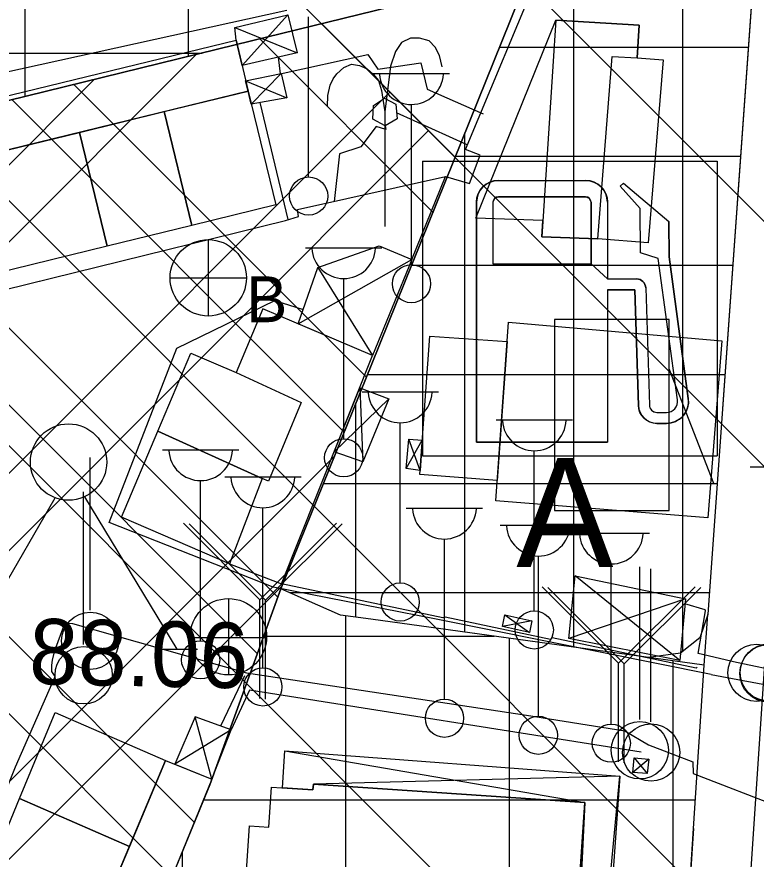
# Model space of a CAD drawing. Extents: x 417995 to 421451, y 4454518 to 4458015.
# Drawn here: x 420181.5 to 420249.3, y 4456081.3 to 4456158.5 of the extents above; entities that cross this region are included whole.
import ezdxf

# ---------------------------------------------------------------- set-up
doc = ezdxf.new("R2010")
doc.units = 0
for name, color, linetype in [('ADAKENARI', 7, 'Continuous'), ('B_Akaryakit_istasyonu', 7, 'Continuous'), ('B_Betonzemin', 7, 'Continuous'), ('B_Imalat', 7, 'Continuous'), ('B_Sundurma', 7, 'Continuous'), ('B_Teras', 7, 'Continuous'), ('B_Ticari', 7, 'Continuous'), ('Hid_Havuz', 7, 'Continuous'), ('KALDIRIM_FAT', 7, 'Continuous'), ('PL_BAKIM_AKARYAKIT', 7, 'Continuous'), ('PL_TİCARET', 7, 'Continuous'), ('PL_TOPLU_ISYERI', 7, 'Continuous'), ('S_Bayrak_Diregi', 7, 'Continuous'), ('S_Benzin_ist_Pompasi', 7, 'Continuous'), ('S_Cad_Sok_Lambasi', 7, 'Continuous'), ('S_Heykel', 7, 'Continuous'), ('S_Rogar_Kapagi', 7, 'Continuous'), ('S_Rogar_Kapagi_Buski', 7, 'Continuous'), ('S_Yangin_Vanasi', 7, 'Continuous'), ('SEMBOL_FAT', 7, 'Continuous'), ('Sinir_Duvar_tek_tarafa_ait', 7, 'Continuous'), ('Sinir_Ist_Duvari', 7, 'Continuous'), ('Sinir_Tel_bir_taraf', 7, 'Continuous'), ('SN_TR_SIVILASMA', 7, 'Continuous'), ('TRFAT_AKARYAKITSERVİ', 7, 'Continuous'), ('TRFAT_TİCARET', 7, 'Continuous'), ('TRFAT_TOPLUİŞYERLERİ', 7, 'Continuous'), ('Y_Kot_Noktasi', 7, 'Continuous'), ('Yol_Sose', 7, 'Continuous')]:
    doc.layers.add(name, color=color, linetype=linetype)

msp = doc.modelspace()

# ---------------------------------------------------------------- linework, layer by layer
at = {"layer": 'ADAKENARI'}
for p, q in [((420249.27, 4456165.368), (420244.853, 4456103.751)), ((420201.52, 4456155.96), (420228.528, 4456162.615)), ((420227.515, 4456160.106), (420214.05, 4456126.75)), ((420137.253, 4456140.222), (420201.52, 4456155.96)), ((420214.05, 4456126.75), (420205.72, 4456106.12)), ((420199.21, 4456088.15), (420205.72, 4456106.12)), ((420211.18, 4456103.709), (420205.72, 4456106.12)), ((420213.97, 4456103.33), (420211.18, 4456103.709)), ((420244.545, 4456099.116), (420244.853, 4456103.751)), ((420244.545, 4456099.116), (420213.97, 4456103.33)), ((420243.55, 4456084.14), (420244.545, 4456099.116)), ((420199.21, 4456088.15), (420153.07, 4455976.48)), ((420243.55, 4456084.14), (420240.06, 4456029.71))]:
    msp.add_line(p, q, dxfattribs=at)
at = {"layer": 'B_Akaryakit_istasyonu'}
msp.add_lwpolyline([(420226.587, 4456130.547), (420246.144, 4456128.855), (420244.866, 4456112.614), (420225.414, 4456114.168)], close=True, dxfattribs=at)
at = {"layer": 'B_Betonzemin'}
for points in [[(420205.452, 4456154.842), (420205.638, 4456153.322), (420213.678, 4456155.072), (420214.601, 4456153.753), (420218.548, 4456154.318), (420219.122, 4456151.897), (420224.27, 4456149.651)], [(420206.375, 4456139.959), (420203.802, 4456150.684)], [(420222.812, 4456146.814), (420216.325, 4456149.741)], [(420215.286, 4456148.554), (420215.333, 4456148.201), (420214.443, 4456148.491), (420213.049, 4456146.626), (420211.082, 4456145.992), (420210.61, 4456141.625)]]:
    msp.add_lwpolyline(points, dxfattribs=at)
at = {"layer": 'B_Imalat'}
for points in [[(420107.753, 4456133.593), (420201.629, 4456156.401), (420202.699, 4456151.731), (420109.038, 4456128.837)], [(420195.006, 4456149.851), (420202.699, 4456151.731), (420205.249, 4456141.302), (420197.557, 4456139.418)], [(420187.232, 4456147.951), (420195.006, 4456149.851), (420197.557, 4456139.418), (420189.783, 4456137.515)], [(420171.635, 4456144.138), (420187.232, 4456147.951), (420189.783, 4456137.515), (420174.188, 4456133.697)], [(420201.61, 4456125.951), (420207.566, 4456123.203), (420204.576, 4456115.974), (420204.012, 4456116.229), (420201.01, 4456108.407), (420205.766, 4456106.576), (420214.126, 4456127.491), (420204.058, 4456131.787)], [(420194.435, 4456120.568), (420197.449, 4456127.716), (420201.61, 4456125.951), (420207.566, 4456123.203), (420204.576, 4456115.974), (420204.012, 4456116.229)], [(420194.435, 4456120.568), (420204.012, 4456116.229), (420201.01, 4456108.407), (420191.106, 4456112.676)], [(420181.749, 4456086.896), (420185.013, 4456094.781), (420195.129, 4456090.381), (420191.821, 4456082.515)], [(420195.129, 4456090.381), (420199.37, 4456088.669), (420153.548, 4455976.688), (420149.282, 4455978.536), (420152.332, 4455986.136), (420151.794, 4455986.256), (420173.637, 4456038.314), (420173.316, 4456038.51)], [(420178.756, 4456079.664), (420181.749, 4456086.896), (420191.821, 4456082.515), (420188.787, 4456075.3)]]:
    msp.add_lwpolyline(points, close=True, dxfattribs=at)
at = {"layer": 'B_Sundurma'}
for p, q in [((420206.342, 4456158.709), (420202.164, 4456154.065)), ((420201.49, 4456157.568), (420207.194, 4456155.254)), ((420205.73, 4456153.359), (420202.991, 4456150.537)), ((420202.484, 4456152.67), (420206.255, 4456151.126)), ((420207.313, 4456130.398), (420217.72, 4456136.292)), ((420209.101, 4456135.557), (420214.126, 4456127.491)), ((420212.948, 4456124.543), (420213.217, 4456117.746)), ((420215.613, 4456123.538), (420210.597, 4456118.662)), ((420217.215, 4456117.132), (420218.684, 4456119.732)), ((420218.486, 4456116.97), (420217.46, 4456119.831)), ((420242.311, 4456099.541), (420232.695, 4456107.297)), ((420242.811, 4456105.195), (420232.128, 4456101.579)), ((420226.264, 4456103.748), (420228.514, 4456102.108)), ((420228.734, 4456103.198), (420226.044, 4456102.658)), ((420199.37, 4456088.669), (420197.858, 4456094.386)), ((420201.145, 4456093.205), (420195.978, 4456090.038)), ((420206.07, 4456091.283), (420233.587, 4456086.538)), ((420239.454, 4456090.507), (420237.984, 4456089.287)), ((420238.114, 4456090.627), (420239.294, 4456089.187)), ((420236.794, 4456088.948), (420208.692, 4456088.227)), ((420225.385, 4455965.638), (420236.794, 4456088.948)), ((420233.587, 4456086.538), (420227.869, 4455962.621))]:
    msp.add_line(p, q, dxfattribs=at)
for points in [[(420201.629, 4456156.401), (420201.49, 4456157.568), (420206.342, 4456158.709), (420207.194, 4456155.254), (420202.164, 4456154.065)], [(420202.484, 4456152.67), (420205.73, 4456153.359), (420206.255, 4456151.126), (420202.991, 4456150.537), (420202.699, 4456151.731)], [(420207.313, 4456130.398), (420209.101, 4456135.557), (420214.733, 4456137.547), (420217.72, 4456136.292), (420214.126, 4456127.491)], [(420212.948, 4456124.543), (420215.613, 4456123.538), (420213.217, 4456117.746), (420210.597, 4456118.662)], [(420218.486, 4456116.97), (420217.215, 4456117.132), (420217.46, 4456119.831), (420218.684, 4456119.732)], [(420242.811, 4456105.195), (420242.311, 4456099.541), (420232.128, 4456101.579), (420232.695, 4456107.297)], [(420226.264, 4456103.748), (420228.734, 4456103.198), (420228.514, 4456102.108), (420226.044, 4456102.658)], [(420199.37, 4456088.669), (420201.145, 4456093.205), (420197.858, 4456094.386), (420195.978, 4456090.038)], [(420205.866, 4456087.874), (420206.07, 4456091.283), (420236.794, 4456088.948), (420227.869, 4455962.621), (420216.086, 4455963.212), (420219.306, 4455964.844), (420220.955, 4455965.997), (420225.385, 4455965.638), (420233.587, 4456086.538), (420208.692, 4456088.227), (420208.655, 4456087.685)], [(420238.114, 4456090.627), (420239.454, 4456090.507), (420239.294, 4456089.187), (420237.984, 4456089.287)]]:
    msp.add_lwpolyline(points, close=True, dxfattribs=at)
at = {"layer": 'B_Teras'}
msp.add_lwpolyline([(420230.931, 4456158.241), (420230.738, 4456155.416), (420229.636, 4456138.386), (420234.765, 4456138.195), (420236.104, 4456154.897), (420238.397, 4456154.767), (420238.567, 4456157.781)], close=True, dxfattribs=at)
at = {"layer": 'B_Ticari'}
for points in [[(420223.589, 4456140.075), (420230.931, 4456158.241), (420238.567, 4456157.781), (420238.397, 4456154.767), (420240.772, 4456154.609), (420239.404, 4456137.823), (420234.765, 4456138.195), (420229.636, 4456138.386), (420229.732, 4456139.867)], [(420225.548, 4456116.045), (420218.46, 4456116.603), (420219.367, 4456129.258), (420226.461, 4456128.793)]]:
    msp.add_lwpolyline(points, close=True, dxfattribs=at)
msp.add_lwpolyline([(420202.31, 4456076.581), (420202.841, 4456084.396), (420204.602, 4456084.277), (420204.85, 4456087.943), (420208.655, 4456087.685), (420208.692, 4456088.227), (420233.587, 4456086.538), (420225.385, 4455965.638)], dxfattribs=at)
at = {"layer": 'Hid_Havuz'}
for points in [[(420220.497, 4456153.953), (420220.252, 4456155.003), (420219.867, 4456155.773), (420219.307, 4456156.333), (420218.432, 4456156.578), (420217.592, 4456156.578), (420216.787, 4456156.193), (420216.227, 4456155.353), (420215.772, 4456154.023), (420215.247, 4456149.823)], [(420209.997, 4456150.313), (420210.032, 4456151.328), (420210.242, 4456152.273), (420210.522, 4456152.868), (420210.837, 4456153.323), (420211.502, 4456153.883), (420212.202, 4456154.198), (420212.937, 4456154.093), (420213.637, 4456153.778), (420214.197, 4456153.253), (420214.652, 4456152.693), (420214.932, 4456151.783), (420215.072, 4456150.978), (420215.247, 4456149.823), (420215.247, 4456139.323)]]:
    msp.add_lwpolyline(points, dxfattribs=at)
msp.add_lwpolyline([(420214.195, 4456150.419), (420215.214, 4456151.087), (420216.262, 4456150.537), (420216.37, 4456149.18), (420215.285, 4456148.553), (420214.156, 4456149.16)], close=True, dxfattribs=at)
at = {"layer": 'KALDIRIM_FAT'}
msp.add_line((420250.34, 4456103.376), (420234.15, 4455861.939), dxfattribs=at)
at = {"layer": 'PL_BAKIM_AKARYAKIT'}
msp.add_lwpolyline([(420249.27, 4456165.368), (420244.853, 4456103.751), (420244.145, 4456101.638), (420242.376, 4456100.226), (420239.44, 4456099.82), (420213.97, 4456103.33), (420211.18, 4456103.709), (420205.72, 4456106.12), (420214.05, 4456126.75), (420227.515, 4456160.106), (420228.528, 4456162.615), (420242.82, 4456164.58)], close=True, dxfattribs=at)
at = {"layer": 'PL_TİCARET'}
for points in [[(420228.116, 4456281.529), (420249.383, 4456274.259), (420255.38, 4456265.348), (420254.679, 4456251.764), (420253.77, 4456235.851), (420250.21, 4456178.64), (420249.27, 4456165.368), (420242.82, 4456164.58), (420228.528, 4456162.615), (420201.52, 4456155.96), (420137.253, 4456140.222), (420144.28, 4456329.842)], [(420232.85, 4455927.79), (420233.94, 4455946.2), (420234.4, 4455952.49), (420240.06, 4456029.71), (420243.55, 4456084.14), (420244.545, 4456099.116), (420213.97, 4456103.33), (420211.18, 4456103.709), (420205.72, 4456106.12), (420199.21, 4456088.15), (420153.07, 4455976.48), (420152.11, 4455974.16), (420151.451, 4455961.216), (420137.178, 4455930.237)]]:
    msp.add_lwpolyline(points, dxfattribs=at)
at = {"layer": 'PL_TOPLU_ISYERI'}
msp.add_lwpolyline([(420129.304, 4456138.276), (420137.253, 4456140.222), (420201.52, 4456155.96), (420228.528, 4456162.615), (420227.515, 4456160.106), (420214.05, 4456126.75), (420205.72, 4456106.12), (420199.21, 4456088.15), (420153.07, 4455976.48), (420152.11, 4455974.16), (420151.451, 4455961.216), (420137.178, 4455930.237)], dxfattribs=at)
at = {"layer": 'S_Bayrak_Diregi'}
for p, q in [((420188.226, 4456104.163), (420188.226, 4456118.163)), ((420187.619, 4456101.01), (420187.619, 4456115.01)), ((420238.624, 4456094.138), (420238.624, 4456108.138)), ((420239.654, 4456093.938), (420239.654, 4456107.938))]:
    msp.add_line(p, q, dxfattribs=at)
for centre in [(420188.233, 4456101.346), (420187.626, 4456098.192), (420249.339, 4456098.418), (420250.421, 4456098.37), (420250.461, 4456098.44), (420238.631, 4456091.32), (420239.661, 4456091.12)]:
    msp.add_circle(centre, 2.625, dxfattribs=at)
at = {"layer": 'S_Benzin_ist_Pompasi'}
for p, q in [((420241.319, 4456130.809), (420230.819, 4456130.809)), ((420230.819, 4456130.809), (420230.819, 4456113.309)), ((420241.319, 4456113.309), (420241.319, 4456130.809)), ((420245.421, 4456115.782), (420241.319, 4456126.282)), ((420230.819, 4456113.309), (420241.319, 4456113.309))]:
    msp.add_line(p, q, dxfattribs=at)
at = {"layer": 'S_Cad_Sok_Lambasi'}
for p, q in [((420208.262, 4456143.862), (420208.262, 4456158.537)), ((420214.188, 4456153.33), (420221.188, 4456153.33)), ((420217.688, 4456135.83), (420217.688, 4456150.505)), ((420207.974, 4456137.378), (420214.974, 4456137.378)), ((420211.474, 4456119.878), (420211.474, 4456134.553)), ((420213.154, 4456124.158), (420220.154, 4456124.158)), ((420216.654, 4456106.658), (420216.654, 4456121.333)), ((420225.454, 4456121.598), (420232.454, 4456121.598)), ((420194.854, 4456118.858), (420201.854, 4456118.858)), ((420228.954, 4456104.098), (420228.954, 4456118.773)), ((420248.754, 4456117.288), (420255.754, 4456117.288)), ((420198.354, 4456101.358), (420198.354, 4456116.033)), ((420200.564, 4456116.378), (420207.564, 4456116.378)), ((420204.064, 4456098.877), (420204.064, 4456113.553)), ((420217.214, 4456113.508), (420224.214, 4456113.508)), ((420225.824, 4456111.948), (420232.824, 4456111.948)), ((420232.514, 4456111.218), (420239.514, 4456111.218)), ((420220.714, 4456096.007), (420220.714, 4456110.683)), ((420229.324, 4456094.447), (420229.324, 4456109.123)), ((420236.014, 4456093.717), (420236.014, 4456108.393))]:
    msp.add_line(p, q, dxfattribs=at)
for centre in [(420208.262, 4456142.112), (420217.688, 4456134.08), (420211.474, 4456118.128), (420216.654, 4456104.908), (420228.954, 4456102.348), (420198.354, 4456099.607), (420204.064, 4456097.127), (420220.714, 4456094.257), (420229.324, 4456092.697), (420236.014, 4456091.967)]:
    msp.add_circle(centre, 1.75, dxfattribs=at)
for centre in [(420217.688, 4456153.434), (420211.474, 4456137.482), (420216.654, 4456124.262), (420228.954, 4456121.702), (420198.354, 4456118.962), (420204.064, 4456116.482), (420220.714, 4456113.612), (420229.324, 4456112.052), (420236.014, 4456111.322)]:
    msp.add_arc(centre, 2.929, 183.298, 356.90719, dxfattribs=at)
at = {"layer": 'S_Heykel'}
for p, q in [((420177.029, 4456100.667), (420185.009, 4456114.458)), ((420196.209, 4456100.597), (420187.739, 4456114.563)), ((420194.494, 4456100.597), (420198.064, 4456100.597))]:
    msp.add_line(p, q, dxfattribs=at)
msp.add_circle((420186.244, 4456117.737), 3.5, dxfattribs=at)
at = {"layer": 'S_Rogar_Kapagi'}
for p, q in [((420200.954, 4456098.192), (420200.954, 4456105.193)), ((420197.384, 4456101.658), (420204.384, 4456101.658))]:
    msp.add_line(p, q, dxfattribs=at)
msp.add_circle((420200.9, 4456101.721), 3.5, dxfattribs=at)
at = {"layer": 'S_Rogar_Kapagi_Buski'}
for p, q in [((420199.054, 4456138.118), (420199.054, 4456131.118)), ((420195.554, 4456134.618), (420202.554, 4456134.618))]:
    msp.add_line(p, q, dxfattribs=at)
msp.add_circle((420199.054, 4456134.618), 3.5, dxfattribs=at)
at = {"layer": 'S_Yangin_Vanasi'}
for p, q in [((420203.794, 4456105.123), (420196.794, 4456112.123)), ((420204.314, 4456105.073), (420197.314, 4456112.073)), ((420203.794, 4456105.123), (420210.829, 4456112.123)), ((420204.314, 4456105.073), (420211.349, 4456112.073)), ((420236.664, 4456099.313), (420229.664, 4456106.313)), ((420237.204, 4456099.243), (420230.204, 4456106.243)), ((420236.664, 4456099.313), (420243.699, 4456106.313)), ((420237.204, 4456099.243), (420244.239, 4456106.243)), ((420203.794, 4456096.057), (420203.794, 4456105.123)), ((420204.314, 4456096.007), (420204.314, 4456105.073)), ((420236.664, 4456090.247), (420236.664, 4456099.313)), ((420237.204, 4456090.177), (420237.204, 4456099.243))]:
    msp.add_line(p, q, dxfattribs=at)
at = {"layer": 'SEMBOL_FAT'}
for p, q in [((420218.712, 4456145.31), (420218.712, 4456118.31)), ((420218.712, 4456145.31), (420245.712, 4456145.31)), ((420245.712, 4456145.31), (420245.712, 4456118.31)), ((420225.66, 4456143.547), (420233.66, 4456143.547)), ((420236.838, 4456143.019), (420237.141, 4456143.288)), ((420238.655, 4456140.966), (420236.838, 4456143.019)), ((420237.141, 4456143.288), (420241.292, 4456139.791)), ((420223.66, 4456141.547), (420223.66, 4456119.547)), ((420225.16, 4456141.547), (420225.16, 4456135.909)), ((420225.66, 4456142.047), (420233.66, 4456142.047)), ((420234.16, 4456141.547), (420234.16, 4456135.909)), ((420235.66, 4456141.547), (420235.66, 4456134.519)), ((420238.689, 4456136.912), (420238.655, 4456140.966)), ((420241.32, 4456136.535), (420241.292, 4456139.791)), ((420240.328, 4456136.401), (420238.689, 4456136.912)), ((420225.16, 4456135.909), (420234.16, 4456135.909)), ((420242.08, 4456123.428), (420240.328, 4456136.401)), ((420243.071, 4456123.562), (420241.32, 4456136.535)), ((420235.66, 4456134.519), (420238.334, 4456134.519)), ((420239.176, 4456133.703), (420239.503, 4456122.952)), ((420235.66, 4456133.519), (420238.181, 4456133.519)), ((420235.66, 4456133.519), (420235.66, 4456119.547)), ((420238.181, 4456133.519), (420238.503, 4456122.921)), ((420240.194, 4456122.281), (420241.078, 4456122.281)), ((420240.194, 4456121.281), (420241.078, 4456121.281)), ((420223.66, 4456119.547), (420235.66, 4456119.547)), ((420218.712, 4456118.31), (420245.712, 4456118.31))]:
    msp.add_line(p, q, dxfattribs=at)
msp.add_lwpolyline([(420223.66, 4456119.547), (420223.66, 4456141.547), (420223.699, 4456141.937), (420223.812, 4456142.312), (420223.997, 4456142.658), (420224.246, 4456142.961), (420224.549, 4456143.21), (420224.895, 4456143.394), (420225.27, 4456143.508), (420225.66, 4456143.547), (420233.66, 4456143.547), (420234.05, 4456143.508), (420234.425, 4456143.394), (420234.771, 4456143.21), (420235.074, 4456142.961), (420235.323, 4456142.658), (420235.508, 4456142.312), (420235.622, 4456141.937), (420235.66, 4456141.547), (420235.66, 4456134.519), (420234.16, 4456135.909), (420234.16, 4456141.547), (420234.014, 4456141.9), (420233.66, 4456142.047), (420225.66, 4456142.047), (420225.307, 4456141.9), (420225.16, 4456141.547), (420225.16, 4456135.909), (420234.16, 4456135.909), (420235.66, 4456134.519), (420238.334, 4456134.519), (420238.495, 4456134.504), (420238.65, 4456134.458), (420238.794, 4456134.383), (420238.92, 4456134.282), (420239.025, 4456134.158), (420239.105, 4456134.017), (420239.155, 4456133.863), (420239.176, 4456133.703), (420239.503, 4456122.952), (420239.519, 4456122.82), (420239.561, 4456122.694), (420239.626, 4456122.578), (420239.712, 4456122.477), (420239.816, 4456122.394), (420239.934, 4456122.332), (420240.061, 4456122.294), (420240.194, 4456122.281), (420241.078, 4456122.281), (420241.291, 4456122.304), (420241.496, 4456122.372), (420241.681, 4456122.481), (420241.839, 4456122.627), (420241.962, 4456122.803), (420242.046, 4456123.001), (420242.086, 4456123.213), (420242.08, 4456123.428), (420240.328, 4456136.401), (420238.689, 4456136.912), (420238.655, 4456140.966), (420236.838, 4456143.019), (420237.141, 4456143.288), (420241.292, 4456139.791), (420241.32, 4456136.535), (420243.071, 4456123.562), (420243.082, 4456123.134), (420243.004, 4456122.713), (420242.837, 4456122.319), (420242.592, 4456121.969), (420242.278, 4456121.679), (420241.909, 4456121.461), (420241.503, 4456121.327), (420241.078, 4456121.281), (420240.194, 4456121.281), (420239.87, 4456121.313), (420239.558, 4456121.405), (420239.27, 4456121.556), (420239.016, 4456121.759), (420238.805, 4456122.007), (420238.646, 4456122.29), (420238.544, 4456122.599), (420238.503, 4456122.921), (420238.181, 4456133.519), (420235.66, 4456133.519), (420235.66, 4456119.547)], close=True, dxfattribs=at)
for centre, radius, start, end in [((420225.66, 4456141.547), 2, 90, 180), ((420233.66, 4456141.547), 2, 0, 90), ((420225.66, 4456141.547), 0.5, 90, 180), ((420233.66, 4456141.547), 0.5, 0, 90), ((420238.334, 4456133.677), 0.842, 1.7408, 90), ((420241.078, 4456123.293), 2.011, 270, 7.68737), ((420240.194, 4456122.973), 1.691, 181.7408, 270), ((420240.194, 4456122.973), 0.691, 181.7408, 270), ((420241.078, 4456123.293), 1.011, 270, 7.68737)]:
    msp.add_arc(centre, radius, start, end, dxfattribs=at)
at = {"layer": 'Sinir_Duvar_tek_tarafa_ait'}
for points in [[(420243.894, 4456098.928), (420243.794, 4456098.838), (420230.584, 4456101.638), (420230.454, 4456101.468), (420220.784, 4456103.528), (420220.554, 4456103.458), (420205.766, 4456106.576)], [(420200.24, 4456093.631), (420202.422, 4456098.184)], [(420238.745, 4456091.139), (420202.843, 4456096.815), (420201.145, 4456093.205)]]:
    msp.add_lwpolyline(points, dxfattribs=at)
at = {"layer": 'Sinir_Ist_Duvari'}
msp.add_lwpolyline([(420217.72, 4456136.292), (420220.798, 4456143.919), (420223.004, 4456143.251), (420223.977, 4456145.849), (420222.635, 4456146.39), (420229.775, 4456163.459), (420239.784, 4456164.513)], dxfattribs=at)
at = {"layer": 'Sinir_Tel_bir_taraf'}
msp.add_lwpolyline([(420084.618, 4456126.788), (420093.378, 4456130.462), (420107.283, 4456137.358), (420206.248, 4456159.137)], dxfattribs=at)
at = {"layer": 'SN_TR_SIVILASMA'}
for p, q in [((421267.688, 4455122.118), (420103.665, 4456286.141)), ((421267.456, 4455099.899), (420097.062, 4456270.293)), ((421266.993, 4455055.461), (420083.856, 4456238.598)), ((421266.761, 4455033.242), (420079.939, 4456220.064))]:
    msp.add_line(p, q, dxfattribs=at)
at = {"layer": 'TRFAT_AKARYAKITSERVİ'}
for p, q in [((420242.545, 4456164.542), (420242.545, 4456100.361)), ((420232.545, 4456163.167), (420232.545, 4456100.77)), ((420225.764, 4456155.767), (420248.581, 4456155.767)), ((420222.545, 4456147.793), (420222.545, 4456102.148)), ((420221.727, 4456145.767), (420247.865, 4456145.767)), ((420217.69, 4456135.767), (420247.148, 4456135.767)), ((420213.653, 4456125.767), (420246.431, 4456125.767)), ((420212.545, 4456123.022), (420212.545, 4456103.523)), ((420209.615, 4456115.767), (420245.714, 4456115.767)), ((420206.52, 4456105.767), (420244.998, 4456105.767))]:
    msp.add_line(p, q, dxfattribs=at)
at = {"layer": 'TRFAT_TİCARET'}
for p, q in [((420182.253, 4456151.242), (420182.253, 4456378.407)), ((420197.253, 4456154.915), (420197.253, 4456378.407)), ((420137.809, 4456155.222), (420198.507, 4456155.222)), ((420211.678, 4455564.251), (420211.678, 4456103.641)), ((420204.146, 4456101.774), (420225.26, 4456101.774)), ((420226.678, 4455831.424), (420226.678, 4456101.579)), ((420241.678, 4456054.95), (420241.678, 4456099.512)), ((420198.642, 4456086.774), (420243.725, 4456086.774)), ((420196.678, 4455551.429), (420196.678, 4456082.023))]:
    msp.add_line(p, q, dxfattribs=at)
at = {"layer": 'TRFAT_TOPLUİŞYERLERİ'}
for p, q in [((420209.445, 4456157.913), (420221.688, 4456145.67)), ((420203.772, 4456156.515), (420219.654, 4456140.633)), ((420197.948, 4456155.085), (420013.6, 4455970.737)), ((420188.584, 4456152.792), (420007.655, 4455971.863)), ((420186.735, 4456152.339), (420213.554, 4456125.52)), ((420215.717, 4456151.641), (420030.681, 4455966.605)), ((420181.055, 4456150.948), (420211.52, 4456120.483)), ((420219.253, 4456148.106), (420035.683, 4455964.536)), ((420164.014, 4456146.776), (420205.441, 4456105.349)), ((420158.334, 4456145.385), (420203.56, 4456100.158)), ((420141.294, 4456141.212), (420197.791, 4456084.715)), ((420135.614, 4456139.821), (420195.723, 4456079.711)), ((420210.623, 4456118.263), (420050.691, 4455958.33)), ((420205.834, 4456106.403), (420055.693, 4455956.262))]:
    msp.add_line(p, q, dxfattribs=at)
at = {"layer": 'Yol_Sose'}
for points in [[(420206.134, 4456139.888), (420207.335, 4456140.242), (420207.239, 4456140.866), (420220.798, 4456143.919)], [(420098.214, 4456129.845), (420101.586, 4456118.364), (420102.624, 4456114.77), (420119.295, 4456118.816), (420138.255, 4456123.515), (420180.336, 4456133.526), (420206.134, 4456139.888)], [(420245.165, 4456098.28), (420219.964, 4456103.337), (420205.01, 4456106.271), (420189.981, 4456112.185), (420196.17, 4456128.163), (420205.164, 4456132.54), (420207.768, 4456131.709)], [(420244.616, 4456104.203), (420242.771, 4456104.745)], [(420251.876, 4456098.458), (420247.509, 4456099.356), (420243.987, 4456100.182), (420244.64, 4456104.089), (420244.616, 4456104.203)], [(420168.804, 4456058.407), (420181.387, 4456089.79), (420185.03, 4456098.078), (420184.714, 4456098.545), (420184.699, 4456099.114), (420184.762, 4456099.573), (420184.997, 4456100.462), (420185.803, 4456102.692), (420186.134, 4456102.956), (420186.595, 4456102.945), (420202.549, 4456098.419), (420228.235, 4456094.542), (420237.246, 4456093.095), (420239.42, 4456091.828), (420243.488, 4456090.274), (420243.511, 4456089.187)], [(420245.165, 4456098.28), (420251.861, 4456097.013)], [(420243.511, 4456089.187), (420251.744, 4456086.017)]]:
    msp.add_lwpolyline(points, dxfattribs=at)

# ---------------------------------------------------------------- texts
at = {"layer": 'S_Rogar_Kapagi_Buski'}
msp.add_text('B', height=4.2, dxfattribs=at).set_placement((420202.554, 4456130.553))
at = {"layer": 'SEMBOL_FAT'}
msp.add_text('A', height=10, dxfattribs=at).set_placement((420227.296, 4456108.104))
at = {"layer": 'Y_Kot_Noktasi'}
msp.add_text('88.06', height=6, rotation=358.83932, dxfattribs=at).set_placement((420182.595, 4456097.398))

doc.saveas('drawing.dxf')
